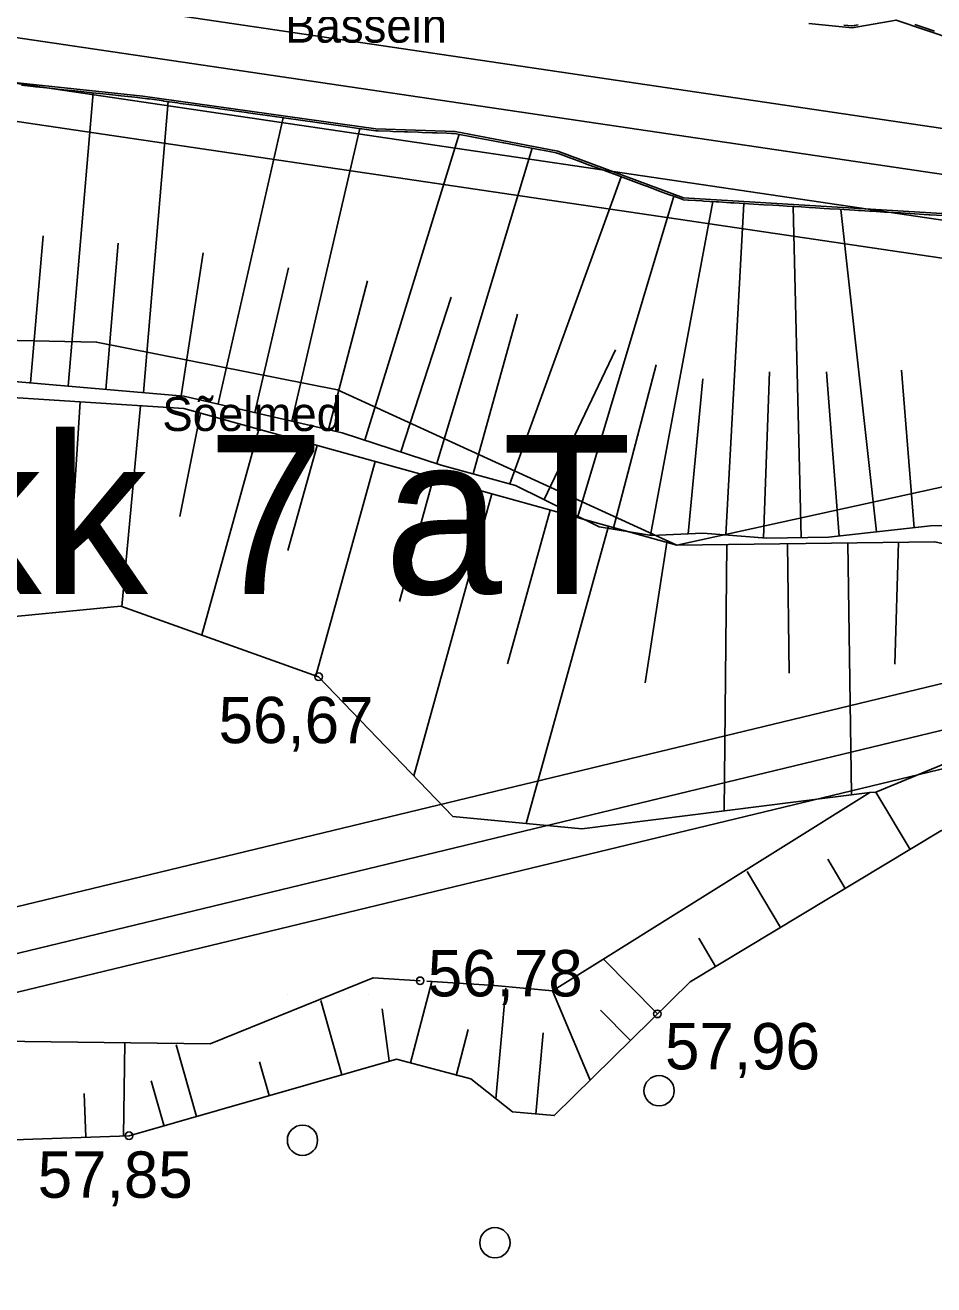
# Model space of a CAD drawing. Extents: x 532503 to 539665, y 6557663 to 6561526.
# Drawn here: x 535168.7 to 535216.7, y 6559499.7 to 6559566.3 of the extents above; entities that cross this region are included whole.
import ezdxf

# ---------------------------------------------------------------- set-up
doc = ezdxf.new("R2010")
doc.units = 0
for name, color, linetype in [('Default', 7, 'Continuous'), ('HALJASTUS', 7, 'Continuous'), ('illumineerimisjooned', 7, 'Continuous'), ('kataster', 7, 'Continuous'), ('KORGUS-EH2000', 7, 'Continuous'), ('ME_aktiivne', 7, 'Continuous'), ('Plokid', 7, 'Continuous'), ('RELJEEF', 7, 'Continuous'), ('RELJEEF 1', 7, 'Continuous'), ('TM_aktiivne', 7, 'Continuous'), ('VEEKOGU', 7, 'Continuous')]:
    doc.layers.add(name, color=color, linetype=linetype)

# ---------------------------------------------------------------- blocks, each defined once
blk = doc.blocks.new('POINT_DISPLAY')
at = {"layer": 'Default'}
blk.add_line((0, 0), (0, 0), dxfattribs=at)

msp = doc.modelspace()

# ---------------------------------------------------------------- linework, layer by layer
at = {"layer": 'HALJASTUS'}
for centre in [(535202.193, 6559509.932), (535183.331, 6559507.316), (535183.331, 6559507.316), (535193.509, 6559501.896), (535193.509, 6559501.896)]:
    msp.add_circle(centre, 0.8, dxfattribs=at)
at = {"layer": 'illumineerimisjooned'}
msp.add_lwpolyline([(535537.644, 6559868.04), (535535.932, 6559811.278), (535531.57, 6559735.34), (535531.4, 6559680.476), (535535.969, 6559621.33), (535541.688, 6559571.196), (535546.449, 6559503.997), (535276.396, 6559543.285), (535107.957, 6559502.648), (535182.405, 6559686.245), (535250.294, 6559648.566)], close=True, dxfattribs=at)
msp.add_lwpolyline([(535476.016, 6559817.954), (535471.557, 6559803.013), (535503.755, 6559513.648), (535136.963, 6559567.806)], dxfattribs=at)
at = {"layer": 'kataster'}
for points in [[(535538.05, 6559871.58), (535539.27, 6559872.49), (535541.59, 6559874.28), (535537.93, 6559811.19), (535533.57, 6559735.28), (535533.4, 6559680.55), (535537.96, 6559621.52), (535543.68, 6559571.38), (535548.62, 6559501.66), (535276.49, 6559541.25), (535104.64, 6559499.79), (535181.52, 6559689.04), (535250.3, 6559650.84), (535504.86, 6559846.09)], [(534969.93, 6559494.75), (535104.64, 6559499.79), (535276.49, 6559541.25), (535318.85, 6559280.76), (535338.01, 6559156.08), (535319.42, 6559157.12), (535277.91, 6559164.57), (535224.85, 6559174.15), (535170.96, 6559181.67), (535149.92, 6559184.62), (535125.2, 6559187.34), (535093.5, 6559192.16), (535054.28, 6559206.76)]]:
    msp.add_lwpolyline(points, close=True, dxfattribs=at)
at = {"layer": 'KORGUS-EH2000'}
for centre in [(535184.187, 6559531.818), (535189.555, 6559515.744), (535202.105, 6559513.996), (535202.105, 6559513.996), (535174.156, 6559507.554), (535174.156, 6559507.554)]:
    msp.add_circle(centre, 0.2, dxfattribs=at)
at = {"layer": 'ME_aktiivne'}
msp.add_lwpolyline([(535181.4, 6559689.09), (535250.12, 6559650.95), (535250.5, 6559651.24), (535480.86, 6559827.19), (535473.59, 6559802.83), (535506.03, 6559511.29), (535131.71, 6559566.56)], close=True, dxfattribs=at)
at = {"layer": 'Plokid'}
for points in [[(535471.605, 6559811.564), (535469.118, 6559803.232), (535501.026, 6559516.477), (535140.335, 6559569.734)], [(535468.361, 6559809.086), (535466.679, 6559803.451), (535498.296, 6559519.306), (535141.263, 6559572.023)], [(535270.568, 6559544.348), (535111.937, 6559506.077), (535135.28, 6559563.643)]]:
    msp.add_lwpolyline(points, dxfattribs=at)
at = {"layer": 'RELJEEF'}
for p, q in [((535170.941, 6559547.177), (535172.258, 6559562.687)), ((535174.926, 6559546.838), (535176.233, 6559562.22)), ((535178.87, 6559546.236), (535182.304, 6559561.367)), ((535182.767, 6559545.332), (535186.357, 6559560.797)), ((535186.634, 6559544.322), (535191.61, 6559560.491)), ((535190.438, 6559543.085), (535195.482, 6559559.753)), ((535194.292, 6559542.016), (535200.193, 6559558.243)), ((535197.897, 6559540.295), (535202.966, 6559557.214)), ((535201.729, 6559539.293), (535205.041, 6559556.933)), ((535205.722, 6559539.313), (535206.676, 6559556.834)), ((535209.715, 6559539.17), (535209.278, 6559556.676)), ((535213.699, 6559539.475), (535211.809, 6559556.523)), ((535169.608, 6559555.122), (535168.948, 6559547.346)), ((535173.59, 6559554.742), (535172.933, 6559547.007)), ((535178.074, 6559554.234), (535176.919, 6559546.669)), ((535182.593, 6559553.43), (535180.819, 6559545.784)), ((535186.77, 6559552.751), (535184.715, 6559544.879)), ((535191.196, 6559551.883), (535188.536, 6559543.703)), ((535194.701, 6559550.98), (535192.363, 6559542.545)), ((535199.886, 6559549.1), (535196.106, 6559541.185)), ((535202.03, 6559548.297), (535199.756, 6559539.616)), ((535204.514, 6559547.571), (535203.726, 6559539.373)), ((535208.03, 6559547.944), (535207.716, 6559539.155)), ((535211.047, 6559547.932), (535211.711, 6559539.255)), ((535215.017, 6559548.032), (535215.687, 6559539.696)), ((535171.222, 6559540.809), (535171.575, 6559546.343)), ((535174.769, 6559546.139), (535173.78, 6559535.537)), ((535176.845, 6559540.29), (535177.931, 6559545.751)), ((535181.015, 6559544.897), (535178.003, 6559534.028)), ((535182.561, 6559538.495), (535184.099, 6559544.042)), ((535187.182, 6559543.188), (535184.046, 6559531.868)), ((535188.455, 6559535.798), (535190.266, 6559542.333)), ((535193.35, 6559541.479), (535189.222, 6559526.581)), ((535194.182, 6559532.499), (535196.434, 6559540.624)), ((535199.517, 6559539.77), (535195.165, 6559524.064)), ((535201.459, 6559531.489), (535202.601, 6559538.915)), ((535205.781, 6559538.804), (535205.633, 6559524.733)), ((535209.074, 6559532.014), (535208.981, 6559538.848)), ((535212.18, 6559538.892), (535212.363, 6559525.584)), ((535214.653, 6559532.485), (535214.848, 6559538.929)), ((535215.47, 6559522.687), (535213.655, 6559525.709)), ((535212.041, 6559520.627), (535211.109, 6559522.179)), ((535208.612, 6559518.568), (535206.842, 6559521.514)), ((535205.183, 6559516.508), (535204.289, 6559517.997)), ((535202.105, 6559513.996), (535199.233, 6559516.909)), ((535189.039, 6559511.407), (535190.176, 6559515.704)), ((535193.563, 6559509.509), (535194.094, 6559515.353)), ((535198.545, 6559510.485), (535196.559, 6559515.219)), ((535185.418, 6559510.777), (535184.296, 6559514.7)), ((535187.913, 6559511.519), (535187.542, 6559514.258)), ((535200.681, 6559512.592), (535199.097, 6559514.198)), ((535191.454, 6559510.728), (535192.098, 6559513.162)), ((535196.066, 6559512.998), (535195.679, 6559508.701)), ((535173.871, 6559507.544), (535173.932, 6559512.462)), ((535177.727, 6559508.576), (535176.642, 6559512.366)), ((535181.573, 6559509.676), (535181.061, 6559511.466)), ((535175.992, 6559508.107), (535175.321, 6559510.449)), ((535171.872, 6559507.475), (535171.791, 6559509.792))]:
    msp.add_line(p, q, dxfattribs=at)
for points in [[(535211.966, 6559566.26), (535212.395, 6559566.218), (535212.515, 6559566.239), (535212.716, 6559566.275)], [(535215.716, 6559566.301), (535216.451, 6559566.053), (535216.466, 6559566.048), (535216.496, 6559566.038), (535216.756, 6559565.95)], [(535217.216, 6559556.196), (535216.516, 6559556.238), (535216.466, 6559556.241), (535215.718, 6559556.286), (535215.716, 6559556.287), (535215.692, 6559556.288), (535214.966, 6559556.332), (535214.919, 6559556.335), (535214.216, 6559556.377), (535214.121, 6559556.383), (535213.466, 6559556.423), (535213.323, 6559556.431), (535212.819, 6559556.462), (535212.716, 6559556.468), (535212.524, 6559556.48), (535211.966, 6559556.514), (535211.726, 6559556.528), (535211.216, 6559556.559), (535210.928, 6559556.576), (535210.466, 6559556.604), (535210.129, 6559556.625), (535209.716, 6559556.65), (535209.331, 6559556.673), (535208.966, 6559556.695), (535208.533, 6559556.721), (535208.216, 6559556.741), (535207.734, 6559556.77), (535207.466, 6559556.786), (535206.936, 6559556.818), (535206.716, 6559556.831), (535206.138, 6559556.866), (535205.966, 6559556.877), (535205.339, 6559556.915), (535205.216, 6559556.922), (535204.541, 6559556.963), (535204.466, 6559556.968), (535203.743, 6559557.011), (535203.716, 6559557.013), (535203.468, 6559557.028), (535203.441, 6559557.038), (535202.966, 6559557.214), (535202.686, 6559557.318), (535202.216, 6559557.493), (535201.493, 6559557.761), (535201.466, 6559557.771), (535201.42, 6559557.788), (535200.716, 6559558.049), (535200.3, 6559558.204), (535199.966, 6559558.328), (535199.399, 6559558.538), (535199.216, 6559558.606), (535199.108, 6559558.646), (535198.466, 6559558.884), (535197.915, 6559559.089), (535197.716, 6559559.163), (535197.378, 6559559.288), (535196.966, 6559559.441), (535196.802, 6559559.502), (535196.74, 6559559.514), (535196.216, 6559559.614), (535195.814, 6559559.69), (535195.466, 6559559.756), (535194.887, 6559559.867), (535194.716, 6559559.899), (535193.987, 6559560.038), (535193.966, 6559560.042), (535193.961, 6559560.043), (535193.216, 6559560.185), (535193.035, 6559560.219), (535192.466, 6559560.328), (535192.108, 6559560.396), (535191.716, 6559560.471), (535191.393, 6559560.532), (535191.216, 6559560.538), (535190.966, 6559560.547), (535190.439, 6559560.565), (535190.216, 6559560.573), (535189.662, 6559560.592), (535189.466, 6559560.599), (535188.884, 6559560.62), (535188.716, 6559560.625), (535188.107, 6559560.647), (535187.966, 6559560.652), (535187.33, 6559560.674), (535187.216, 6559560.678), (535187.202, 6559560.678), (535186.473, 6559560.781), (535186.466, 6559560.782), (535186.422, 6559560.788), (535185.716, 6559560.887), (535185.601, 6559560.903), (535184.966, 6559560.993), (535184.728, 6559561.026), (535184.216, 6559561.098), (535183.855, 6559561.149), (535183.466, 6559561.203), (535182.983, 6559561.271), (535182.716, 6559561.309), (535182.11, 6559561.394), (535181.966, 6559561.414), (535181.238, 6559561.516), (535181.216, 6559561.519), (535181.084, 6559561.538), (535180.466, 6559561.625), (535180.365, 6559561.639), (535179.716, 6559561.73), (535179.492, 6559561.762), (535178.966, 6559561.836), (535178.62, 6559561.884), (535178.216, 6559561.941), (535177.747, 6559562.007), (535177.466, 6559562.046), (535176.875, 6559562.129), (535176.716, 6559562.152), (535176.002, 6559562.252), (535175.966, 6559562.257), (535175.745, 6559562.288), (535175.216, 6559562.362), (535175.129, 6559562.375), (535174.871, 6559562.411), (535174.466, 6559562.454), (535174.281, 6559562.473), (535173.716, 6559562.533), (535173.442, 6559562.562), (535172.966, 6559562.612), (535172.603, 6559562.651), (535172.216, 6559562.692), (535171.764, 6559562.74), (535171.466, 6559562.771), (535170.926, 6559562.828), (535170.716, 6559562.851), (535170.087, 6559562.917), (535169.966, 6559562.93), (535169.248, 6559563.006), (535169.216, 6559563.009), (535168.945, 6559563.038), (535168.466, 6559563.089)], [(535158.959, 6559547.605), (535165.825, 6559547.611), (535177.057, 6559546.657), (535185.432, 6559544.713), (535190.668, 6559543.01), (535194.604, 6559541.931), (535199.019, 6559539.737), (535201.794, 6559539.282), (535204.504, 6559539.409), (535207.894, 6559539.141), (535211.155, 6559539.193), (535216.548, 6559539.791)], [(535158.959, 6559547.605), (535165.825, 6559547.611), (535177.057, 6559546.657), (535185.432, 6559544.713), (535190.668, 6559543.01), (535194.604, 6559541.931), (535199.019, 6559539.737), (535201.794, 6559539.282), (535204.504, 6559539.409), (535207.894, 6559539.141), (535211.155, 6559539.193), (535216.548, 6559539.791), (535237.204, 6559539.867)], [(535158.959, 6559547.605), (535165.825, 6559547.611), (535177.057, 6559546.657), (535185.432, 6559544.713), (535190.668, 6559543.01), (535194.604, 6559541.931), (535199.019, 6559539.737), (535201.794, 6559539.282), (535204.504, 6559539.409), (535207.894, 6559539.141), (535211.155, 6559539.193), (535216.548, 6559539.791)], [(535268.393, 6559542.687), (535267.917, 6559542.787), (535263.762, 6559543.348), (535256.492, 6559543.469), (535250.338, 6559541.634), (535245.046, 6559536.63), (535242.097, 6559534.426), (535238.072, 6559533.633), (535233.519, 6559534.477), (535228.97, 6559532.034), (535213.655, 6559525.709), (535213.331, 6559525.706)], [(535369.333, 6559527.721), (535359.717, 6559529.37), (535354.635, 6559530.99), (535344.198, 6559531.444), (535333.325, 6559533.159), (535320.93, 6559534.445), (535311.804, 6559535.839), (535309.056, 6559536.436), (535299.67, 6559537.275), (535292.261, 6559537.661), (535281.007, 6559539.313), (535274.67, 6559541.372), (535267.917, 6559542.787), (535263.762, 6559543.348), (535256.492, 6559543.469), (535250.338, 6559541.634), (535245.046, 6559536.63), (535242.097, 6559534.426), (535238.072, 6559533.633), (535233.519, 6559534.477), (535228.97, 6559532.034), (535213.655, 6559525.709), (535213.331, 6559525.706)], [(535369.333, 6559527.721), (535359.717, 6559529.37), (535354.635, 6559530.99), (535344.198, 6559531.444), (535333.325, 6559533.159), (535320.93, 6559534.445), (535311.804, 6559535.839), (535309.056, 6559536.436), (535299.67, 6559537.275), (535292.261, 6559537.661), (535281.007, 6559539.313), (535274.67, 6559541.372), (535267.917, 6559542.787), (535263.762, 6559543.348), (535256.492, 6559543.469), (535250.338, 6559541.634), (535245.046, 6559536.63), (535242.097, 6559534.426), (535238.072, 6559533.633), (535233.519, 6559534.477), (535228.97, 6559532.034), (535213.655, 6559525.709), (535213.331, 6559525.706)], [(535213.331, 6559525.706), (535198.1, 6559523.782), (535191.284, 6559524.436), (535184.187, 6559531.818), (535173.729, 6559535.555), (535158.509, 6559534.06), (535144.94, 6559526.976), (535136.722, 6559524.36), (535129.719, 6559523.893), (535122.716, 6559523.426), (535120.568, 6559517.726), (535116.553, 6559512.026), (535110.745, 6559506.577)], [(535213.331, 6559525.706), (535198.1, 6559523.782), (535191.284, 6559524.436), (535184.187, 6559531.818), (535173.729, 6559535.555), (535158.509, 6559534.06), (535144.94, 6559526.976), (535136.722, 6559524.36), (535129.719, 6559523.893), (535122.716, 6559523.426), (535120.568, 6559517.726), (535116.553, 6559512.026), (535110.745, 6559506.577)], [(535238.621, 6559532.056), (535217.097, 6559523.664), (535203.827, 6559515.694), (535196.647, 6559508.614), (535194.444, 6559508.812), (535192.227, 6559510.564), (535188.303, 6559511.602), (535174.156, 6559507.554), (535137.517, 6559506.284), (535125.367, 6559505.024), (535125.292, 6559504.973)], [(535238.621, 6559532.056), (535217.097, 6559523.664), (535203.827, 6559515.694), (535196.647, 6559508.614), (535194.444, 6559508.812), (535192.227, 6559510.564), (535188.303, 6559511.602), (535174.156, 6559507.554), (535137.517, 6559506.284), (535125.367, 6559505.024), (535125.292, 6559504.973)], [(535238.621, 6559532.056), (535217.097, 6559523.664), (535203.827, 6559515.694), (535196.647, 6559508.614), (535194.444, 6559508.812), (535192.227, 6559510.564), (535188.303, 6559511.602), (535174.156, 6559507.554), (535137.517, 6559506.284), (535125.367, 6559505.024), (535125.292, 6559504.973)], [(535189.916, 6559515.721), (535193.491, 6559515.49), (535196.562, 6559515.211), (535198.795, 6559516.606), (535213.331, 6559525.706)], [(535189.916, 6559515.721), (535193.491, 6559515.49), (535196.562, 6559515.211), (535198.795, 6559516.606), (535213.331, 6559525.706)], [(535189.916, 6559515.721), (535193.491, 6559515.49), (535196.562, 6559515.211), (535198.795, 6559516.606), (535213.331, 6559525.706)], [(535124.941, 6559512.603), (535132.189, 6559512.997), (535178.447, 6559512.404), (535187.077, 6559515.904), (535189.555, 6559515.744)], [(535124.941, 6559512.603), (535132.189, 6559512.997), (535178.447, 6559512.404), (535187.077, 6559515.904), (535189.555, 6559515.744)], [(535124.941, 6559512.603), (535132.189, 6559512.997), (535178.447, 6559512.404), (535187.077, 6559515.904), (535189.555, 6559515.744)]]:
    msp.add_lwpolyline(points, dxfattribs=at)
at = {"layer": 'RELJEEF 1'}
for points in [[(535060.652, 6559510.573), (535069.936, 6559511.908), (535083.592, 6559514.808), (535089.409, 6559517.211), (535098.216, 6559523.691), (535103.772, 6559535.628), (535104.185, 6559539.543), (535107.76, 6559541.785), (535113.043, 6559541.572), (535122.914, 6559543.334), (535136.813, 6559545.815), (535149.218, 6559548.029), (535159.069, 6559549.787), (535172.438, 6559549.509), (535185.184, 6559546.986), (535203.132, 6559538.768), (535213.338, 6559541.006), (535223.544, 6559543.244), (535231.826, 6559544.09), (535239.195, 6559546.152)], [(535237.204, 6559539.867), (535230.746, 6559537.601), (535224.984, 6559537.235), (535216.765, 6559538.955), (535203.132, 6559538.768), (535190.993, 6559542.132), (535177.058, 6559545.993), (535166.066, 6559546.695), (535157.327, 6559546.18), (535138.118, 6559541.535), (535127.883, 6559539.706), (535116.891, 6559534.687), (535109.271, 6559527.703), (535104.019, 6559520.041), (535094.961, 6559513.967), (535077.5, 6559510.229), (535056.77, 6559507.309), (535036.6, 6559507.123), (535031.798, 6559507.623), (535027.103, 6559510.186), (535024.435, 6559512.375), (535023.794, 6559514.725)], [(535268.393, 6559542.687), (535267.917, 6559542.787), (535263.762, 6559543.348), (535256.492, 6559543.469), (535250.338, 6559541.634), (535245.046, 6559536.63), (535242.097, 6559534.426), (535238.072, 6559533.633), (535233.519, 6559534.477), (535228.97, 6559532.034), (535213.655, 6559525.709), (535213.331, 6559525.706)], [(535213.331, 6559525.706), (535198.1, 6559523.782), (535191.284, 6559524.436), (535184.187, 6559531.818), (535173.729, 6559535.555), (535158.509, 6559534.06), (535144.94, 6559526.976), (535136.722, 6559524.36), (535129.719, 6559523.893), (535122.716, 6559523.426), (535120.568, 6559517.726), (535116.553, 6559512.026), (535110.745, 6559506.577)], [(535238.621, 6559532.056), (535217.097, 6559523.664), (535203.827, 6559515.694), (535196.647, 6559508.614), (535194.444, 6559508.812), (535192.227, 6559510.564), (535188.303, 6559511.602), (535174.156, 6559507.554), (535137.517, 6559506.284), (535125.367, 6559505.024), (535125.292, 6559504.973)], [(535189.916, 6559515.721), (535193.491, 6559515.49), (535196.562, 6559515.211), (535198.795, 6559516.606), (535213.331, 6559525.706)], [(535124.941, 6559512.603), (535132.189, 6559512.997), (535178.447, 6559512.404), (535187.077, 6559515.904), (535189.555, 6559515.744)]]:
    msp.add_lwpolyline(points, dxfattribs=at)
at = {"layer": 'TM_aktiivne'}
msp.add_lwpolyline([(535539.77, 6559872.18), (535537.93, 6559811.19), (535533.57, 6559735.28), (535533.4, 6559680.55), (535537.96, 6559621.52), (535543.68, 6559571.38), (535548.62, 6559501.66), (535276.49, 6559541.25), (535104.64, 6559499.79), (535181.4, 6559689.09), (535250.12, 6559650.95)], close=True, dxfattribs=at)
at = {"layer": 'VEEKOGU'}
for points in [[(535219.473, 6559556.159), (535203.489, 6559557.127), (535196.829, 6559559.599), (535191.404, 6559560.632), (535187.211, 6559560.778), (535174.883, 6559562.51), (535166.406, 6559563.407), (535162.678, 6559563.127), (535159.394, 6559563.882), (535155.153, 6559564.028), (535144.895, 6559565.975), (535141.634, 6559566.105), (535141.459, 6559566.175)], [(535219.473, 6559556.159), (535203.489, 6559557.127), (535196.829, 6559559.599), (535191.404, 6559560.632), (535187.211, 6559560.778), (535174.883, 6559562.51), (535166.406, 6559563.407), (535162.678, 6559563.127), (535159.394, 6559563.882), (535155.153, 6559564.028), (535144.895, 6559565.975), (535141.634, 6559566.105), (535141.459, 6559566.175)], [(535219.473, 6559556.159), (535203.489, 6559557.127), (535196.829, 6559559.599), (535191.404, 6559560.632), (535187.211, 6559560.778), (535174.883, 6559562.51), (535166.406, 6559563.407), (535162.678, 6559563.127), (535159.394, 6559563.882), (535155.153, 6559564.028), (535144.895, 6559565.975), (535141.634, 6559566.105), (535141.459, 6559566.175)], [(535219.473, 6559556.159), (535203.489, 6559557.127), (535196.829, 6559559.599), (535191.404, 6559560.632), (535187.211, 6559560.778), (535174.883, 6559562.51), (535166.406, 6559563.407), (535162.678, 6559563.127), (535159.394, 6559563.882), (535155.153, 6559564.028), (535144.895, 6559565.975), (535141.634, 6559566.105), (535141.459, 6559566.175)], [(535210.109, 6559566.341), (535212.399, 6559566.117), (535214.726, 6559566.53), (535217.875, 6559565.467)], [(535210.109, 6559566.341), (535212.399, 6559566.117), (535214.726, 6559566.53), (535217.875, 6559565.467)], [(535210.109, 6559566.341), (535212.399, 6559566.117), (535214.726, 6559566.53), (535217.875, 6559565.467)], [(535210.109, 6559566.341), (535212.399, 6559566.117), (535214.726, 6559566.53), (535217.875, 6559565.467)]]:
    msp.add_lwpolyline(points, dxfattribs=at)

# ---------------------------------------------------------------- block references
at = {"layer": 'RELJEEF'}
for p in [(535205.937, 6559525.006), (535209.255, 6559525.006), (535210.234, 6559525.006), (535182.522, 6559515.021), (535185.839, 6559515.021), (535186.818, 6559515.021)]:
    msp.add_blockref('POINT_DISPLAY', p, dxfattribs=at)

# ---------------------------------------------------------------- texts
at = {"layer": 'KORGUS-EH2000'}
for s, p in [('56,67 ', (535178.891, 6559528.304)), ('56,78 ', (535189.955, 6559514.919)), ('57,96 ', (535202.505, 6559511.06)), ('57,85 ', (535169.327, 6559504.273))]:
    msp.add_text(s, height=2.45, dxfattribs=at).set_placement(p)
at = {"layer": 'Plokid'}
msp.add_text('Plokk 7 aT', height=8.4, dxfattribs=at).set_placement((535147.681, 6559536.195))
at = {"layer": 'RELJEEF'}
for s, p in [('Bassein', (535182.416, 6559565.338)), ('Sõelmed', (535175.919, 6559544.809))]:
    msp.add_text(s, height=1.8, dxfattribs=at).set_placement(p)

doc.saveas('drawing.dxf')
